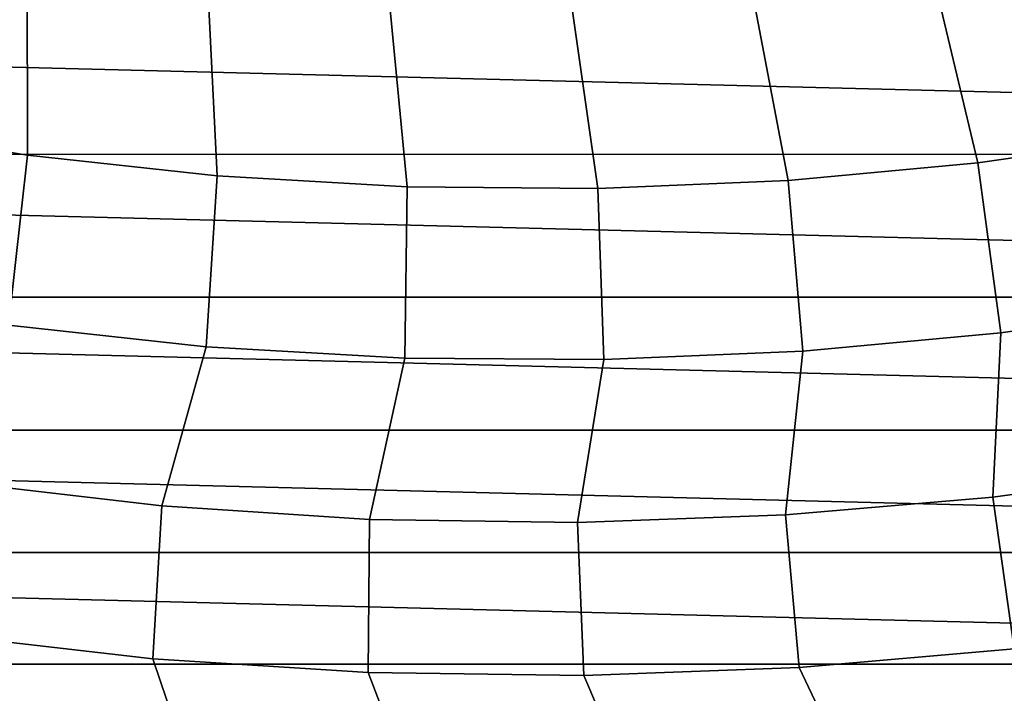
# Model space of a CAD drawing. Header units: metres. Extents: x -248 to 28, y -28 to 28.
# Tile 414 of 507: x -2.86 to 2.62, y -23.95 to -20.21. Entities that reach past the tile are written whole.
import ezdxf

# ---------------------------------------------------------------- set-up
doc = ezdxf.new("R2010")
doc.units = ezdxf.units.M
doc.layers.add('solid_10_061_053_XXX', color=7, linetype='CONTINUOUS')

msp = doc.modelspace()

# ---------------------------------------------------------------- linework, layer by layer
at = {"layer": 'solid_10_061_053_XXX'}
for points in [[(-3.82001, -19.781651, 143.698639), (-3.863647, -20.791922, 142.717407), (-2.816946, -20.959404, 142.717407), (-2.819979, -19.948782, 143.698639)], [(2.236155, -20.022633, 143.698639), (2.469644, -21.003159, 142.717407), (3.518974, -20.853024, 142.717407), (3.240641, -19.884779, 143.698639)], [(-2.819979, -19.948782, 143.698639), (-2.816946, -20.959404, 142.717407), (-1.763167, -21.074226, 142.717407), (-1.812806, -20.065392, 143.698639)], [(1.226006, -20.109776, 143.698639), (1.414109, -21.100523, 142.717407), (2.469644, -21.003159, 142.717407), (2.236155, -20.022633, 143.698639)], [(-1.812806, -20.065392, 143.698639), (-1.763167, -21.074226, 142.717407), (-0.704959, -21.136103, 142.717407), (-0.801041, -20.131184, 143.698639)], [(17.261364, -20.10709, -9.8), (16.220831, -20.955532, -9.8), (-17.261286, -20.107157, -9.8)], [(16.220831, -20.955532, -9.8), (-16.220751, -20.955595, -9.8), (-17.261286, -20.107157, -9.8)], [(-0.801041, -20.131184, 143.698639), (-0.704959, -21.136103, 142.717407), (0.355021, -21.144875, 142.717407), (0.212752, -20.14599, 143.698639)], [(0.212752, -20.14599, 143.698639), (0.355021, -21.144875, 142.717407), (1.414109, -21.100523, 142.717407), (1.226006, -20.109776, 143.698639)], [(-3.863647, -20.791922, 142.717407), (-4.016995, -21.732737, 141.689758), (-2.923556, -21.906641, 141.689758), (-2.816946, -20.959404, 142.717407)], [(2.469644, -21.003159, 142.717407), (2.598312, -21.947594, 141.689758), (3.69421, -21.789927, 141.689758), (3.518974, -20.853024, 142.717407)], [(16.220831, -20.955532, -9.8), (15.138659, -21.750189, -9.8), (-16.220751, -20.955595, -9.8)], [(15.138659, -21.750189, -9.8), (-15.138575, -21.750248, -9.8), (-16.220751, -20.955595, -9.8)], [(-2.816946, -20.959404, 142.717407), (-2.923556, -21.906641, 141.689758), (-1.82278, -22.025566, 141.689758), (-1.763167, -21.074226, 142.717407)], [(1.414109, -21.100523, 142.717407), (1.495894, -22.05018, 141.689758), (2.598312, -21.947594, 141.689758), (2.469644, -21.003159, 142.717407)], [(-1.763167, -21.074226, 142.717407), (-1.82278, -22.025566, 141.689758), (-0.71743, -22.089214, 141.689758), (-0.704959, -21.136103, 142.717407)], [(-0.704959, -21.136103, 142.717407), (-0.71743, -22.089214, 141.689758), (0.389721, -22.097425, 141.689758), (0.355021, -21.144875, 142.717407)], [(0.355021, -21.144875, 142.717407), (0.389721, -22.097425, 141.689758), (1.495894, -22.05018, 141.689758), (1.414109, -21.100523, 142.717407)], [(15.138659, -21.750189, -9.8), (14.017624, -22.489017, -9.8), (-15.138575, -21.750248, -9.8)], [(14.017624, -22.489017, -9.8), (-14.017536, -22.489073, -9.8), (-15.138575, -21.750248, -9.8)], [(3.69421, -21.789927, 141.689758), (2.598312, -21.947594, 141.689758), (2.553242, -22.861851, 140.617996), (3.700165, -22.704451, 140.617996)], [(-1.82278, -22.025566, 141.689758), (-2.923556, -21.906641, 141.689758), (-3.219855, -22.777529, 140.617996), (-2.069864, -22.910673, 140.617996)], [(2.598312, -21.947594, 141.689758), (1.495894, -22.05018, 141.689758), (1.399853, -22.961353, 140.617996), (2.553242, -22.861851, 140.617996)], [(-0.71743, -22.089214, 141.689758), (-1.82278, -22.025566, 141.689758), (-2.069864, -22.910673, 140.617996), (-0.914631, -22.985794, 140.617996)], [(1.495894, -22.05018, 141.689758), (0.389721, -22.097425, 141.689758), (0.242919, -23.002701, 140.617996), (1.399853, -22.961353, 140.617996)], [(0.389721, -22.097425, 141.689758), (-0.71743, -22.089214, 141.689758), (-0.914631, -22.985794, 140.617996), (0.242919, -23.002701, 140.617996)], [(14.017624, -22.489017, -9.8), (12.860599, -23.170126, -9.8), (-14.017536, -22.489073, -9.8)], [(12.860599, -23.170126, -9.8), (-12.860509, -23.170177, -9.8), (-14.017536, -22.489073, -9.8)], [(2.553242, -22.861851, 140.617996), (2.670865, -23.705194, 139.504547), (3.859274, -23.540937, 139.504547), (3.700165, -22.704451, 140.617996)], [(-3.219855, -22.777529, 140.617996), (-3.311954, -23.624155, 139.504547), (-2.120054, -23.76079, 139.504547), (-2.069864, -22.910673, 140.617996)], [(1.399853, -22.961353, 140.617996), (1.475701, -23.809494, 139.504547), (2.670865, -23.705194, 139.504547), (2.553242, -22.861851, 140.617996)], [(-2.069864, -22.910673, 140.617996), (-2.120054, -23.76079, 139.504547), (-0.922791, -23.837328, 139.504547), (-0.914631, -22.985794, 140.617996)], [(-0.914631, -22.985794, 140.617996), (-0.922791, -23.837328, 139.504547), (0.276805, -23.853577, 139.504547), (0.242919, -23.002701, 140.617996)], [(0.242919, -23.002701, 140.617996), (0.276805, -23.853577, 139.504547), (1.475701, -23.809494, 139.504547), (1.399853, -22.961353, 140.617996)], [(12.860599, -23.170126, -9.8), (11.67055, -23.791765, -9.8), (-12.860509, -23.170177, -9.8)], [(11.67055, -23.791765, -9.8), (-11.670457, -23.791811, -9.8), (-12.860509, -23.170177, -9.8)], [(-1.842286, -24.583601, 138.351929), (-2.120054, -23.76079, 139.504547), (-3.311954, -23.624155, 139.504547), (-3.065387, -24.461212, 138.351929)], [(3.065387, -24.461212, 138.351929), (2.670865, -23.705194, 139.504547), (1.475701, -23.809494, 139.504547), (1.842286, -24.583601, 138.351929)], [(-0.614605, -24.644873, 138.351929), (-0.922791, -23.837328, 139.504547), (-2.120054, -23.76079, 139.504547), (-1.842286, -24.583601, 138.351929)], [(11.67055, -23.791765, -9.8), (10.450531, -24.352337, -9.8), (-11.670457, -23.791811, -9.8)], [(10.450531, -24.352337, -9.8), (-10.450436, -24.352379, -9.8), (-11.670457, -23.791811, -9.8)], [(1.842286, -24.583601, 138.351929), (1.475701, -23.809494, 139.504547), (0.276805, -23.853577, 139.504547), (0.614605, -24.644873, 138.351929)], [(0.614605, -24.644873, 138.351929), (0.276805, -23.853577, 139.504547), (-0.922791, -23.837328, 139.504547), (-0.614605, -24.644873, 138.351929)]]:
    msp.add_3dface(points, dxfattribs=at)

doc.saveas('drawing.dxf')
